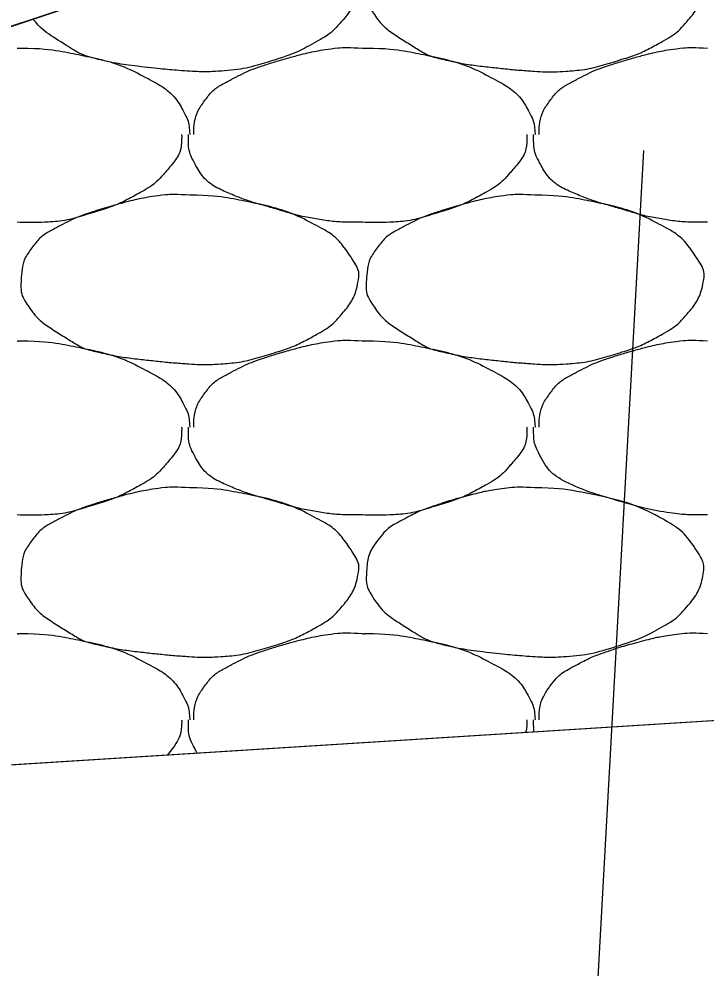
# Model space of a CAD drawing. Extents: x 1373719 to 1374161, y 379835 to 380167.
# Drawn here: x 1373939.14 to 1373940.057, y 379920.73 to 379921.997 of the extents above; entities that cross this region are included whole.
import ezdxf

# ---------------------------------------------------------------- set-up
doc = ezdxf.new("R2010")
doc.units = 0
for name, color, linetype in [('Agg Base Course Text', 7, 'Continuous'), ('Aggregate Base Course', 7, 'Continuous'), ('SIGNATURE', 7, 'Continuous')]:
    doc.layers.add(name, color=color, linetype=linetype)

msp = doc.modelspace()

# ---------------------------------------------------------------- linework, layer by layer
for p, q in [((1373942.5249, 379923.119), (1373930.5249, 379919.119)), ((1373935.4827, 379920.7716), (1373962.0249, 379922.4466))]:
    msp.add_line(p, q)
at = {"layer": 'Agg Base Course Text'}
msp.add_lwpolyline([(1373938.2301, 379914.9163), (1373939.5926, 379914.9163), (1373939.9739, 379921.8213)], dxfattribs=at)
at = {"layer": 'Aggregate Base Course'}
for points, degree in [([(1373939.8288, 379922.1523), (1373939.8552, 379922.1526), (1373939.8816, 379922.1487), (1373939.908, 379922.1433), (1373939.9402, 379922.1367), (1373939.9699, 379922.1269), (1373939.9998, 379922.1109), (1373940.0198, 379922.1002), (1373940.0334, 379922.0857), (1373940.0466, 379922.0659), (1373940.0523, 379922.0573), (1373940.0554, 379922.0475), (1373940.0538, 379922.0389), (1373940.0508, 379922.022), (1373940.042, 379922.0052), (1373940.0286, 379921.9903), (1373940.0202, 379921.9808), (1373940.0119, 379921.9745), (1373940.0016, 379921.9687), (1373939.9835, 379921.9584), (1373939.9656, 379921.9497), (1373939.9458, 379921.9435), (1373939.9203, 379921.9354), (1373939.8948, 379921.9289), (1373939.8684, 379921.9273), (1373939.8552, 379921.9264), (1373939.842, 379921.9264), (1373939.8288, 379921.9273), (1373939.809, 379921.9286), (1373939.7892, 379921.9305), (1373939.7694, 379921.9327), (1373939.7476, 379921.9351), (1373939.7261, 379921.9385), (1373939.7046, 379921.9435), (1373939.687, 379921.9475), (1373939.6718, 379921.957), (1373939.656, 379921.9669), (1373939.6381, 379921.9781), (1373939.6236, 379921.989), (1373939.611, 379922.0083), (1373939.6045, 379922.0182), (1373939.6032, 379922.0288), (1373939.6038, 379922.0389), (1373939.6047, 379922.0535), (1373939.6077, 379922.0682), (1373939.6182, 379922.0821), (1373939.6288, 379922.0961), (1373939.6404, 379922.1037), (1373939.6542, 379922.1109), (1373939.6661, 379922.117), (1373939.6777, 379922.1228), (1373939.6902, 379922.1271), (1373939.7081, 379922.1331), (1373939.726, 379922.1385), (1373939.7442, 379922.1433), (1373939.7556, 379922.1462), (1373939.7669, 379922.1487), (1373939.7784, 379922.1505), (1373939.7951, 379922.1531), (1373939.8121, 379922.1537), (1373939.8288, 379922.1523)], 3), ([(1373939.5237, 379922.1185), (1373939.5288, 379922.1162), (1373939.5339, 379922.1136), (1373939.559, 379922.1002), (1373939.5726, 379922.0857), (1373939.5915, 379922.0573), (1373939.5946, 379922.0475), (1373939.59, 379922.022), (1373939.5812, 379922.0052), (1373939.5594, 379921.9808), (1373939.5511, 379921.9745), (1373939.5227, 379921.9584), (1373939.5048, 379921.9497), (1373939.4595, 379921.9354), (1373939.434, 379921.9289), (1373939.3944, 379921.9264), (1373939.3812, 379921.9264), (1373939.3482, 379921.9286), (1373939.3284, 379921.9305), (1373939.2868, 379921.9351), (1373939.2653, 379921.9385), (1373939.2262, 379921.9475), (1373939.211, 379921.957), (1373939.1812, 379921.9756), (1373939.1693, 379921.9843), (1373939.1587, 379921.9969)], 3), ([(1373939.1376, 379921.9579), (1373939.1394, 379921.9578), (1373939.1412, 379921.958), (1373939.143, 379921.9579)], 2), ([(1373939.143, 379921.9579), (1373939.1694, 379921.9582), (1373939.1958, 379921.9543), (1373939.2222, 379921.9489), (1373939.2544, 379921.9423), (1373939.2841, 379921.9325), (1373939.314, 379921.9165), (1373939.334, 379921.9058), (1373939.3499, 379921.8919), (1373939.3608, 379921.8715), (1373939.3655, 379921.8627), (1373939.3673, 379921.8538), (1373939.368, 379921.8445), (1373939.3681, 379921.8439), (1373939.3681, 379921.8433), (1373939.368, 379921.8427)], 3), ([(1373939.3734, 379921.8427), (1373939.3734, 379921.8433), (1373939.3734, 379921.8439), (1373939.3734, 379921.8445), (1373939.3738, 379921.8596), (1373939.378, 379921.8742), (1373939.3878, 379921.8877), (1373939.3977, 379921.9013), (1373939.41, 379921.9093), (1373939.4238, 379921.9165), (1373939.4357, 379921.9226), (1373939.4473, 379921.9284), (1373939.4598, 379921.9327), (1373939.4777, 379921.9387), (1373939.4956, 379921.9441), (1373939.5138, 379921.9489), (1373939.5252, 379921.9518), (1373939.5365, 379921.9543), (1373939.548, 379921.9561), (1373939.5647, 379921.9587), (1373939.5817, 379921.9593), (1373939.5984, 379921.9579)], 3), ([(1373939.5984, 379921.9579), (1373939.6002, 379921.9578), (1373939.602, 379921.958), (1373939.6038, 379921.9579)], 2), ([(1373939.6038, 379921.9579), (1373939.6302, 379921.9582), (1373939.6566, 379921.9543), (1373939.683, 379921.9489), (1373939.7152, 379921.9423), (1373939.7449, 379921.9325), (1373939.7748, 379921.9165), (1373939.7948, 379921.9058), (1373939.8107, 379921.8919), (1373939.8216, 379921.8715), (1373939.8263, 379921.8627), (1373939.8281, 379921.8538), (1373939.8288, 379921.8445), (1373939.8289, 379921.8439), (1373939.8289, 379921.8433), (1373939.8288, 379921.8427)], 3), ([(1373939.8342, 379921.8427), (1373939.8342, 379921.8433), (1373939.8342, 379921.8439), (1373939.8342, 379921.8445), (1373939.8346, 379921.8596), (1373939.8388, 379921.8742), (1373939.8486, 379921.8877), (1373939.8585, 379921.9013), (1373939.8708, 379921.9093), (1373939.8846, 379921.9165), (1373939.8965, 379921.9226), (1373939.9081, 379921.9284), (1373939.9206, 379921.9327), (1373939.9385, 379921.9387), (1373939.9564, 379921.9441), (1373939.9746, 379921.9489), (1373939.986, 379921.9518), (1373939.9973, 379921.9543), (1373940.0088, 379921.9561), (1373940.0255, 379921.9587), (1373940.0425, 379921.9593), (1373940.0592, 379921.9579)], 3), ([(1373939.3572, 379921.8427), (1373939.3573, 379921.8409), (1373939.3573, 379921.8391), (1373939.3572, 379921.8373), (1373939.3566, 379921.819), (1373939.345, 379921.8032), (1373939.332, 379921.7887), (1373939.3238, 379921.7795), (1373939.3153, 379921.7729), (1373939.305, 379921.7671), (1373939.2869, 379921.7568), (1373939.269, 379921.7481), (1373939.2492, 379921.7419), (1373939.2237, 379921.7338), (1373939.1982, 379921.7267), (1373939.1718, 379921.7257), (1373939.1604, 379921.7252), (1373939.149, 379921.7252), (1373939.1376, 379921.7257)], 3), ([(1373939.5984, 379921.7257), (1373939.596, 379921.7257), (1373939.5936, 379921.7257), (1373939.5912, 379921.7257), (1373939.5713, 379921.7257), (1373939.5515, 379921.7275), (1373939.5318, 379921.7311), (1373939.5108, 379921.7348), (1373939.4907, 379921.7413), (1373939.4703, 379921.7471), (1373939.4526, 379921.7522), (1373939.4355, 379921.7579), (1373939.4184, 379921.7653), (1373939.3994, 379921.7735), (1373939.3835, 379921.7873), (1373939.3734, 379921.8067), (1373939.3682, 379921.8166), (1373939.3662, 379921.8268), (1373939.3662, 379921.8373), (1373939.3662, 379921.8391), (1373939.3662, 379921.8409), (1373939.3662, 379921.8427)], 3), ([(1373939.818, 379921.8427), (1373939.8181, 379921.8409), (1373939.8181, 379921.8391), (1373939.818, 379921.8373), (1373939.8174, 379921.819), (1373939.8058, 379921.8032), (1373939.7928, 379921.7887), (1373939.7846, 379921.7795), (1373939.7761, 379921.7729), (1373939.7658, 379921.7671), (1373939.7477, 379921.7568), (1373939.7298, 379921.7481), (1373939.71, 379921.7419), (1373939.6845, 379921.7338), (1373939.659, 379921.7267), (1373939.6326, 379921.7257), (1373939.6212, 379921.7252), (1373939.6098, 379921.7252), (1373939.5984, 379921.7257)], 3), ([(1373940.0592, 379921.7257), (1373940.0568, 379921.7257), (1373940.0544, 379921.7257), (1373940.052, 379921.7257), (1373940.0321, 379921.7257), (1373940.0123, 379921.7275), (1373939.9926, 379921.7311), (1373939.9716, 379921.7348), (1373939.9515, 379921.7413), (1373939.9311, 379921.7471), (1373939.9134, 379921.7522), (1373939.8963, 379921.7579), (1373939.8792, 379921.7653), (1373939.8602, 379921.7735), (1373939.8443, 379921.7873), (1373939.8342, 379921.8067), (1373939.829, 379921.8166), (1373939.827, 379921.8268), (1373939.827, 379921.8373), (1373939.827, 379921.8391), (1373939.827, 379921.8409), (1373939.827, 379921.8427)], 3), ([(1373939.368, 379921.7617), (1373939.3944, 379921.762), (1373939.4208, 379921.7581), (1373939.4472, 379921.7527), (1373939.4794, 379921.7461), (1373939.5091, 379921.7363), (1373939.539, 379921.7203), (1373939.559, 379921.7096), (1373939.5726, 379921.6951), (1373939.5858, 379921.6753), (1373939.5915, 379921.6667), (1373939.5946, 379921.6569), (1373939.593, 379921.6483), (1373939.59, 379921.6314), (1373939.5812, 379921.6146), (1373939.5678, 379921.5997), (1373939.5594, 379921.5902), (1373939.5511, 379921.5839), (1373939.5408, 379921.5781), (1373939.5227, 379921.5678), (1373939.5048, 379921.5591), (1373939.485, 379921.5529), (1373939.4595, 379921.5448), (1373939.434, 379921.5383), (1373939.4076, 379921.5367), (1373939.3944, 379921.5358), (1373939.3812, 379921.5358), (1373939.368, 379921.5367), (1373939.3482, 379921.538), (1373939.3284, 379921.5399), (1373939.3086, 379921.5421), (1373939.2868, 379921.5445), (1373939.2653, 379921.5479), (1373939.2438, 379921.5529), (1373939.2262, 379921.5569), (1373939.211, 379921.5664), (1373939.1952, 379921.5763), (1373939.1773, 379921.5875), (1373939.1628, 379921.5984), (1373939.1502, 379921.6177), (1373939.1437, 379921.6276), (1373939.1424, 379921.6382), (1373939.143, 379921.6483), (1373939.1439, 379921.6629), (1373939.1469, 379921.6776), (1373939.1574, 379921.6915), (1373939.168, 379921.7055), (1373939.1796, 379921.7131), (1373939.1934, 379921.7203), (1373939.2053, 379921.7264), (1373939.2169, 379921.7322), (1373939.2294, 379921.7365), (1373939.2473, 379921.7425), (1373939.2652, 379921.7479), (1373939.2834, 379921.7527), (1373939.2948, 379921.7556), (1373939.3061, 379921.7581), (1373939.3176, 379921.7599), (1373939.3343, 379921.7625), (1373939.3513, 379921.7631), (1373939.368, 379921.7617)], 3), ([(1373939.8288, 379921.7617), (1373939.8552, 379921.762), (1373939.8816, 379921.7581), (1373939.908, 379921.7527), (1373939.9402, 379921.7461), (1373939.9699, 379921.7363), (1373939.9998, 379921.7203), (1373940.0198, 379921.7096), (1373940.0334, 379921.6951), (1373940.0466, 379921.6753), (1373940.0523, 379921.6667), (1373940.0554, 379921.6569), (1373940.0538, 379921.6483), (1373940.0508, 379921.6314), (1373940.042, 379921.6146), (1373940.0286, 379921.5997), (1373940.0202, 379921.5902), (1373940.0119, 379921.5839), (1373940.0016, 379921.5781), (1373939.9835, 379921.5678), (1373939.9656, 379921.5591), (1373939.9458, 379921.5529), (1373939.9203, 379921.5448), (1373939.8948, 379921.5383), (1373939.8684, 379921.5367), (1373939.8552, 379921.5358), (1373939.842, 379921.5358), (1373939.8288, 379921.5367), (1373939.809, 379921.538), (1373939.7892, 379921.5399), (1373939.7694, 379921.5421), (1373939.7476, 379921.5445), (1373939.7261, 379921.5479), (1373939.7046, 379921.5529), (1373939.687, 379921.5569), (1373939.6718, 379921.5664), (1373939.656, 379921.5763), (1373939.6381, 379921.5875), (1373939.6236, 379921.5984), (1373939.611, 379921.6177), (1373939.6045, 379921.6276), (1373939.6032, 379921.6382), (1373939.6038, 379921.6483), (1373939.6047, 379921.6629), (1373939.6077, 379921.6776), (1373939.6182, 379921.6915), (1373939.6288, 379921.7055), (1373939.6404, 379921.7131), (1373939.6542, 379921.7203), (1373939.6661, 379921.7264), (1373939.6777, 379921.7322), (1373939.6902, 379921.7365), (1373939.7081, 379921.7425), (1373939.726, 379921.7479), (1373939.7442, 379921.7527), (1373939.7556, 379921.7556), (1373939.7669, 379921.7581), (1373939.7784, 379921.7599), (1373939.7951, 379921.7625), (1373939.8121, 379921.7631), (1373939.8288, 379921.7617)], 3), ([(1373939.1376, 379921.5673), (1373939.1394, 379921.5672), (1373939.1412, 379921.5674), (1373939.143, 379921.5673)], 2), ([(1373939.143, 379921.5673), (1373939.1694, 379921.5676), (1373939.1958, 379921.5637), (1373939.2222, 379921.5583), (1373939.2544, 379921.5517), (1373939.2841, 379921.5419), (1373939.314, 379921.5259), (1373939.334, 379921.5152), (1373939.3499, 379921.5013), (1373939.3608, 379921.4809), (1373939.3655, 379921.4721), (1373939.3673, 379921.4632), (1373939.368, 379921.4539), (1373939.3681, 379921.4533), (1373939.3681, 379921.4527), (1373939.368, 379921.4521)], 3), ([(1373939.3734, 379921.4521), (1373939.3734, 379921.4527), (1373939.3734, 379921.4533), (1373939.3734, 379921.4539), (1373939.3738, 379921.469), (1373939.378, 379921.4836), (1373939.3878, 379921.4971), (1373939.3977, 379921.5107), (1373939.41, 379921.5187), (1373939.4238, 379921.5259), (1373939.4357, 379921.532), (1373939.4473, 379921.5378), (1373939.4598, 379921.5421), (1373939.4777, 379921.5481), (1373939.4956, 379921.5535), (1373939.5138, 379921.5583), (1373939.5252, 379921.5612), (1373939.5365, 379921.5637), (1373939.548, 379921.5655), (1373939.5647, 379921.5681), (1373939.5817, 379921.5687), (1373939.5984, 379921.5673)], 3), ([(1373939.5984, 379921.5673), (1373939.6002, 379921.5672), (1373939.602, 379921.5674), (1373939.6038, 379921.5673)], 2), ([(1373939.6038, 379921.5673), (1373939.6302, 379921.5676), (1373939.6566, 379921.5637), (1373939.683, 379921.5583), (1373939.7152, 379921.5517), (1373939.7449, 379921.5419), (1373939.7748, 379921.5259), (1373939.7948, 379921.5152), (1373939.8107, 379921.5013), (1373939.8216, 379921.4809), (1373939.8263, 379921.4721), (1373939.8281, 379921.4632), (1373939.8288, 379921.4539), (1373939.8289, 379921.4533), (1373939.8289, 379921.4527), (1373939.8288, 379921.4521)], 3), ([(1373939.8342, 379921.4521), (1373939.8342, 379921.4527), (1373939.8342, 379921.4533), (1373939.8342, 379921.4539), (1373939.8346, 379921.469), (1373939.8388, 379921.4836), (1373939.8486, 379921.4971), (1373939.8585, 379921.5107), (1373939.8708, 379921.5187), (1373939.8846, 379921.5259), (1373939.8965, 379921.532), (1373939.9081, 379921.5378), (1373939.9206, 379921.5421), (1373939.9385, 379921.5481), (1373939.9564, 379921.5535), (1373939.9746, 379921.5583), (1373939.986, 379921.5612), (1373939.9973, 379921.5637), (1373940.0088, 379921.5655), (1373940.0255, 379921.5681), (1373940.0425, 379921.5687), (1373940.0592, 379921.5673)], 3), ([(1373939.3572, 379921.4521), (1373939.3573, 379921.4503), (1373939.3573, 379921.4485), (1373939.3572, 379921.4467), (1373939.3566, 379921.4284), (1373939.345, 379921.4126), (1373939.332, 379921.3981), (1373939.3238, 379921.3889), (1373939.3153, 379921.3823), (1373939.305, 379921.3765), (1373939.2869, 379921.3662), (1373939.269, 379921.3575), (1373939.2492, 379921.3513), (1373939.2237, 379921.3432), (1373939.1982, 379921.3361), (1373939.1718, 379921.3351), (1373939.1604, 379921.3346), (1373939.149, 379921.3346), (1373939.1376, 379921.3351)], 3), ([(1373939.5984, 379921.3351), (1373939.596, 379921.3351), (1373939.5936, 379921.3351), (1373939.5912, 379921.3351), (1373939.5713, 379921.3351), (1373939.5515, 379921.3369), (1373939.5318, 379921.3405), (1373939.5108, 379921.3442), (1373939.4907, 379921.3507), (1373939.4703, 379921.3565), (1373939.4526, 379921.3616), (1373939.4355, 379921.3673), (1373939.4184, 379921.3747), (1373939.3994, 379921.3829), (1373939.3835, 379921.3967), (1373939.3734, 379921.4161), (1373939.3682, 379921.426), (1373939.3662, 379921.4362), (1373939.3662, 379921.4467), (1373939.3662, 379921.4485), (1373939.3662, 379921.4503), (1373939.3662, 379921.4521)], 3), ([(1373939.818, 379921.4521), (1373939.8181, 379921.4503), (1373939.8181, 379921.4485), (1373939.818, 379921.4467), (1373939.8174, 379921.4284), (1373939.8058, 379921.4126), (1373939.7928, 379921.3981), (1373939.7846, 379921.3889), (1373939.7761, 379921.3823), (1373939.7658, 379921.3765), (1373939.7477, 379921.3662), (1373939.7298, 379921.3575), (1373939.71, 379921.3513), (1373939.6845, 379921.3432), (1373939.659, 379921.3361), (1373939.6326, 379921.3351), (1373939.6212, 379921.3346), (1373939.6098, 379921.3346), (1373939.5984, 379921.3351)], 3), ([(1373940.0592, 379921.3351), (1373940.0568, 379921.3351), (1373940.0544, 379921.3351), (1373940.0321, 379921.3351), (1373940.0123, 379921.3369), (1373939.9716, 379921.3442), (1373939.9515, 379921.3507), (1373939.9134, 379921.3616), (1373939.8963, 379921.3673), (1373939.8602, 379921.3829), (1373939.8443, 379921.3967), (1373939.829, 379921.426), (1373939.827, 379921.4362), (1373939.827, 379921.4485), (1373939.827, 379921.4503), (1373939.827, 379921.4521)], 3), ([(1373939.368, 379921.3711), (1373939.3944, 379921.3714), (1373939.4208, 379921.3675), (1373939.4472, 379921.3621), (1373939.4794, 379921.3555), (1373939.5091, 379921.3457), (1373939.539, 379921.3297), (1373939.559, 379921.319), (1373939.5726, 379921.3045), (1373939.5858, 379921.2847), (1373939.5915, 379921.2761), (1373939.5946, 379921.2663), (1373939.593, 379921.2577), (1373939.59, 379921.2408), (1373939.5812, 379921.224), (1373939.5678, 379921.2091), (1373939.5594, 379921.1996), (1373939.5511, 379921.1933), (1373939.5408, 379921.1875), (1373939.5227, 379921.1772), (1373939.5048, 379921.1685), (1373939.485, 379921.1623), (1373939.4595, 379921.1542), (1373939.434, 379921.1477), (1373939.4076, 379921.1461), (1373939.3944, 379921.1452), (1373939.3812, 379921.1452), (1373939.368, 379921.1461), (1373939.3482, 379921.1474), (1373939.3284, 379921.1493), (1373939.3086, 379921.1515), (1373939.2868, 379921.1539), (1373939.2653, 379921.1573), (1373939.2438, 379921.1623), (1373939.2262, 379921.1663), (1373939.211, 379921.1758), (1373939.1952, 379921.1857), (1373939.1773, 379921.1969), (1373939.1628, 379921.2078), (1373939.1502, 379921.2271), (1373939.1437, 379921.237), (1373939.1424, 379921.2476), (1373939.143, 379921.2577), (1373939.1439, 379921.2723), (1373939.1469, 379921.287), (1373939.1574, 379921.3009), (1373939.168, 379921.3149), (1373939.1796, 379921.3225), (1373939.1934, 379921.3297), (1373939.2053, 379921.3358), (1373939.2169, 379921.3416), (1373939.2294, 379921.3459), (1373939.2473, 379921.3519), (1373939.2652, 379921.3573), (1373939.2834, 379921.3621), (1373939.2948, 379921.365), (1373939.3061, 379921.3675), (1373939.3176, 379921.3693), (1373939.3343, 379921.3719), (1373939.3513, 379921.3725), (1373939.368, 379921.3711)], 3), ([(1373939.8288, 379921.3711), (1373939.8552, 379921.3714), (1373939.8816, 379921.3675), (1373939.9402, 379921.3555), (1373939.9699, 379921.3457), (1373940.0198, 379921.319), (1373940.0334, 379921.3045), (1373940.0523, 379921.2761), (1373940.0554, 379921.2663), (1373940.0508, 379921.2408), (1373940.042, 379921.224), (1373940.0202, 379921.1996), (1373940.0119, 379921.1933), (1373939.9835, 379921.1772), (1373939.9656, 379921.1685), (1373939.9203, 379921.1542), (1373939.8948, 379921.1477), (1373939.8552, 379921.1452), (1373939.842, 379921.1452), (1373939.809, 379921.1474), (1373939.7892, 379921.1493), (1373939.7476, 379921.1539), (1373939.7261, 379921.1573), (1373939.687, 379921.1663), (1373939.6718, 379921.1758), (1373939.6381, 379921.1969), (1373939.6236, 379921.2078), (1373939.6045, 379921.237), (1373939.6032, 379921.2476), (1373939.6047, 379921.2723), (1373939.6077, 379921.287), (1373939.6288, 379921.3149), (1373939.6404, 379921.3225), (1373939.6661, 379921.3358), (1373939.6777, 379921.3416), (1373939.7081, 379921.3519), (1373939.726, 379921.3573), (1373939.7556, 379921.365), (1373939.7669, 379921.3675), (1373939.7951, 379921.3719), (1373939.8121, 379921.3725), (1373939.8288, 379921.3711)], 3), ([(1373939.3734, 379921.0615), (1373939.3734, 379921.0621), (1373939.3734, 379921.0627), (1373939.3734, 379921.0633), (1373939.3738, 379921.0784), (1373939.378, 379921.093), (1373939.3878, 379921.1065), (1373939.3977, 379921.1201), (1373939.41, 379921.1281), (1373939.4238, 379921.1353), (1373939.4357, 379921.1414), (1373939.4473, 379921.1472), (1373939.4598, 379921.1515), (1373939.4777, 379921.1575), (1373939.4956, 379921.1629), (1373939.5138, 379921.1677), (1373939.5252, 379921.1706), (1373939.5365, 379921.1731), (1373939.548, 379921.1749), (1373939.5647, 379921.1775), (1373939.5817, 379921.1781), (1373939.5984, 379921.1767)], 3), ([(1373939.8342, 379921.0615), (1373939.8342, 379921.0621), (1373939.8342, 379921.0627), (1373939.8346, 379921.0784), (1373939.8388, 379921.093), (1373939.8585, 379921.1201), (1373939.8708, 379921.1281), (1373939.8965, 379921.1414), (1373939.9081, 379921.1472), (1373939.9385, 379921.1575), (1373939.9564, 379921.1629), (1373939.986, 379921.1706), (1373939.9973, 379921.1731), (1373940.0255, 379921.1775), (1373940.0425, 379921.1781), (1373940.0592, 379921.1767)], 3), ([(1373939.1376, 379921.1767), (1373939.1394, 379921.1766), (1373939.1412, 379921.1768), (1373939.143, 379921.1767)], 2), ([(1373939.143, 379921.1767), (1373939.1694, 379921.177), (1373939.1958, 379921.1731), (1373939.2222, 379921.1677), (1373939.2544, 379921.1611), (1373939.2841, 379921.1513), (1373939.314, 379921.1353), (1373939.334, 379921.1246), (1373939.3499, 379921.1107), (1373939.3608, 379921.0903), (1373939.3655, 379921.0815), (1373939.3673, 379921.0726), (1373939.368, 379921.0633), (1373939.3681, 379921.0627), (1373939.3681, 379921.0621), (1373939.368, 379921.0615)], 3), ([(1373939.5984, 379921.1767), (1373939.6002, 379921.1766), (1373939.602, 379921.1768), (1373939.6038, 379921.1767)], 2), ([(1373939.6038, 379921.1767), (1373939.6302, 379921.177), (1373939.6566, 379921.1731), (1373939.683, 379921.1677), (1373939.7152, 379921.1611), (1373939.7449, 379921.1513), (1373939.7748, 379921.1353), (1373939.7948, 379921.1246), (1373939.8107, 379921.1107), (1373939.8216, 379921.0903), (1373939.8263, 379921.0815), (1373939.8281, 379921.0726), (1373939.8288, 379921.0633), (1373939.8289, 379921.0627), (1373939.8289, 379921.0621), (1373939.8288, 379921.0615)], 3), ([(1373939.3572, 379921.0615), (1373939.3573, 379921.0597), (1373939.3573, 379921.0579), (1373939.3567, 379921.0409), (1373939.3486, 379921.0274), (1373939.3384, 379921.0149)], 3), ([(1373939.3781, 379921.0174), (1373939.3765, 379921.02), (1373939.3749, 379921.0227), (1373939.3682, 379921.0354), (1373939.3662, 379921.0456), (1373939.3662, 379921.0579), (1373939.3662, 379921.0597), (1373939.3662, 379921.0615)], 3), ([(1373939.818, 379921.0615), (1373939.8181, 379921.0597), (1373939.8181, 379921.0579), (1373939.8179, 379921.0523), (1373939.8173, 379921.0486), (1373939.8163, 379921.0451)], 3), ([(1373939.8277, 379921.0458), (1373939.8272, 379921.0492), (1373939.827, 379921.0526), (1373939.827, 379921.0579), (1373939.827, 379921.0597), (1373939.827, 379921.0615)], 3)]:
    msp.add_open_spline(points, degree=degree, dxfattribs=at)
at = {"layer": 'SIGNATURE'}
msp.add_lwpolyline([(1373943.4158, 379922.805), (1373942.5249, 379922.7487), (1373942.9199, 379923.1439), (1373942.5249, 379923.119), (1373940.3601, 379922.3973), (1373935.4827, 379920.7716), (1373944.0852, 379921.3145), (1373943.4158, 379922.805)], dxfattribs=at)

doc.saveas('drawing.dxf')
